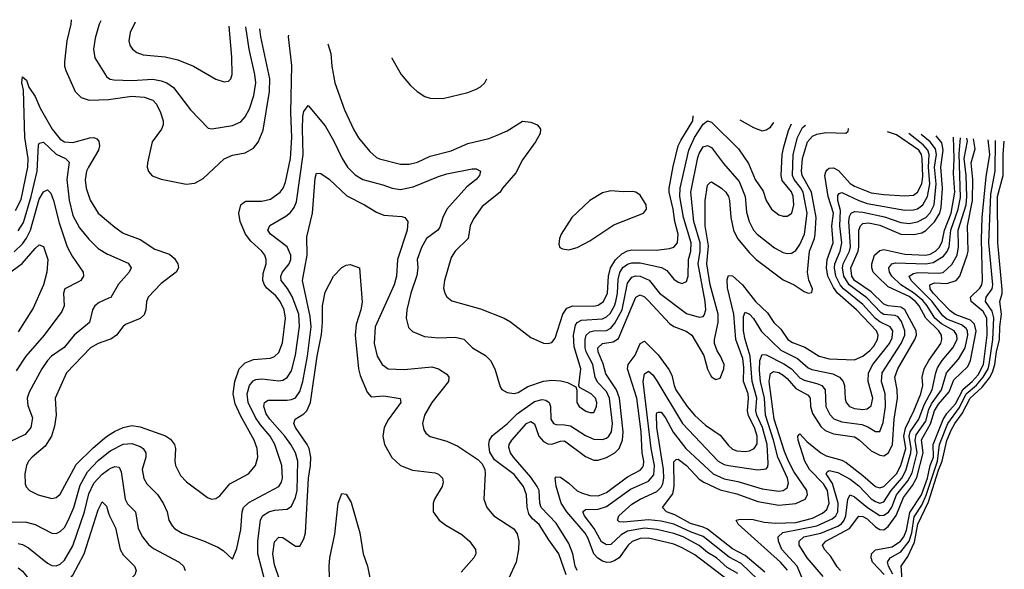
# Model space of a CAD drawing. Header units: inches. Extents: x 1308407 to 1441228, y 959628 to 1036311.
# Tile 360 of 656: x 1359577 to 1364263, y 1031536 to 1034151. Entities that reach past the tile are written whole.
import ezdxf

# ---------------------------------------------------------------- set-up
doc = ezdxf.new("R2010")
doc.units = ezdxf.units.IN
doc.header["$MEASUREMENT"] = 0
doc.layers.add('B3053', color=7, linetype='Continuous')
doc.layers.add('B3063', color=7, linetype='Continuous')

msp = doc.modelspace()

# ---------------------------------------------------------------- linework, layer by layer
at = {"layer": 'B3053', "color": 5}
for points, elevation in [([(1359822.4, 1034151), (1359820.5, 1034130), (1359801.1, 1034050), (1359789.5, 1033950), (1359789.5, 1033930), (1359795.9, 1033910), (1359841.5, 1033810), (1359870, 1033781), (1359907.6, 1033767.6), (1360000, 1033772)], 2720), ([(1359962.7, 1034145.2), (1359955.1, 1034130), (1359936.9, 1034063.1), (1359928.8, 1034010), (1359935.2, 1033970), (1359990, 1033880.2), (1360000, 1033873.5)], 2740), ([(1359557.7, 1033242.3), (1359584.2, 1033295.8), (1359616.1, 1033450), (1359616.9, 1033490), (1359601.6, 1033590), (1359595.2, 1033815.2), (1359587.3, 1033850), (1359590, 1033879.1), (1359610, 1033863), (1359620.2, 1033830), (1359650, 1033784.9), (1359674.7, 1033730), (1359730.9, 1033630), (1359770, 1033582.2), (1359790.1, 1033570.1), (1359830, 1033566.4), (1359910, 1033589.6), (1359930, 1033591.1), (1359944.6, 1033584.6), (1359953.5, 1033573.5), (1359956.3, 1033550), (1359952.4, 1033530), (1359904.4, 1033450), (1359895.6, 1033430), (1359888.6, 1033388.6), (1359892.8, 1033350), (1359912.7, 1033292.7), (1359950.9, 1033230.9), (1360000, 1033189.1)], 2680), ([(1359570, 1033146.7), (1359594.7, 1033185.3), (1359631.7, 1033310), (1359659.8, 1033430), (1359666.7, 1033553.3), (1359670, 1033564.2), (1359690, 1033567.8), (1359750, 1033511.4), (1359795.2, 1033490), (1359812.9, 1033472.9), (1359801.5, 1033390), (1359811.9, 1033291.9), (1359830, 1033218.5), (1359861.3, 1033161.3), (1359906.5, 1033106.5), (1359950, 1033063), (1359995.4, 1033035.4), (1360000, 1033033.3)], 2660), ([(1359550, 1033045.8), (1359590, 1033084.3), (1359610, 1033111.9), (1359628.4, 1033150), (1359670, 1033297.6), (1359690, 1033332.2), (1359710, 1033341.2), (1359725, 1033325), (1359738.3, 1033290), (1359764.2, 1033184.2), (1359803, 1033070), (1359826.4, 1033026.4), (1359879.7, 1032950), (1359881, 1032930), (1359867.6, 1032910), (1359857.1, 1032902.9), (1359791.2, 1032870), (1359785.5, 1032850), (1359789.4, 1032790), (1359778.2, 1032761.8), (1359693.9, 1032650), (1359605.8, 1032550), (1359559.7, 1032480.3)], 2640), ([(1359410, 1032860.8), (1359589.2, 1032990.8), (1359650, 1033062.3), (1359670, 1033079.6), (1359690, 1033072.2), (1359710.1, 1033010), (1359706, 1032950), (1359689.5, 1032890), (1359641.5, 1032778.5), (1359570, 1032665)], 2620), ([(1360000, 1032825.5), (1359954.4, 1032805.6), (1359934.2, 1032790), (1359924, 1032770), (1359908.5, 1032710), (1359836.6, 1032650), (1359788.2, 1032591.8), (1359728.9, 1032550), (1359709.6, 1032530), (1359683.1, 1032490), (1359621.6, 1032378.4), (1359612.3, 1032350), (1359616, 1032316), (1359637.2, 1032257.2), (1359630.1, 1032209.9), (1359602.5, 1032177.5), (1359530, 1032141.7)], 2660), ([(1360000, 1032627.5), (1359950, 1032609.9), (1359913.7, 1032590), (1359799.4, 1032470), (1359746.2, 1032350), (1359750.1, 1032269.9), (1359742.8, 1032217.2), (1359728.7, 1032170), (1359698.8, 1032121.2), (1359636.5, 1032070), (1359618.6, 1032050), (1359609.2, 1032030), (1359601.3, 1031990), (1359602.8, 1031942.8), (1359608.3, 1031928.3), (1359624.4, 1031910), (1359664.9, 1031890), (1359730, 1031872.4), (1359750, 1031876.9), (1359770, 1031892.6), (1359845.7, 1032034.3), (1359926, 1032114), (1359980.1, 1032159.9), (1360000, 1032173.4)], 2680), ([(1359502.1, 1031762.1), (1359610, 1031759.8), (1359650, 1031748.2), (1359730, 1031707), (1359750, 1031706.2), (1359770, 1031715.2), (1359790, 1031735.4), (1359810, 1031771), (1359834.2, 1031830), (1359864.4, 1031935.6), (1359899.7, 1032000.3), (1359950, 1032053.7), (1360000, 1032093.2)], 2660), ([(1359570, 1031658.1), (1359590, 1031654.4), (1359618.7, 1031638.7), (1359710, 1031564.3), (1359730, 1031554.3), (1359750, 1031552.6), (1359770, 1031560.9), (1359790, 1031579), (1359830, 1031647), (1359884.9, 1031810), (1359905.4, 1031894.6), (1359930, 1031945.2), (1359970, 1031988.8), (1360000, 1032010)], 2640), ([(1359570, 1031542.7), (1359590, 1031526.8), (1359670, 1031427.7), (1359690, 1031416.1), (1359710, 1031413.4), (1359730, 1031418.4), (1359770, 1031441.7), (1359810, 1031480.3), (1359830, 1031508.4), (1359883.2, 1031610), (1359950, 1031818), (1359970, 1031857), (1359990, 1031835.5), (1360000, 1031803.5)], 2620)]:
    msp.add_lwpolyline(points, dxfattribs=dict(at, elevation=elevation))
at = {"layer": 'B3063', "color": 5}
for points, elevation in [([(1360000, 1033873.5), (1360008.1, 1033868.1), (1360024.7, 1033864.7), (1360110, 1033861.3), (1360210, 1033867.4), (1360250, 1033860.3), (1360278, 1033850), (1360308.4, 1033828.4), (1360390, 1033722), (1360474.6, 1033634.6), (1360491.9, 1033631.8), (1360590, 1033647.8), (1360630, 1033665.4), (1360650.8, 1033689.2), (1360670, 1033727.4), (1360691.1, 1033790), (1360700.9, 1033850), (1360696.1, 1033890), (1360668.8, 1034010), (1360653.4, 1034116.7)], 2740), ([(1360000, 1033772), (1360010, 1033772.5), (1360110, 1033786.9), (1360170, 1033783.1), (1360210, 1033768.7), (1360228.8, 1033748.8), (1360247.2, 1033710), (1360259.8, 1033670), (1360259.8, 1033650), (1360252.1, 1033630), (1360207, 1033570), (1360185.2, 1033470), (1360183.9, 1033450), (1360189.2, 1033429.2), (1360207.8, 1033407.8), (1360250, 1033392.2), (1360370, 1033368.1), (1360410, 1033372.4), (1360450, 1033395.8), (1360550.4, 1033489.6), (1360590, 1033506.9), (1360650, 1033517.3), (1360690, 1033540.2), (1360712.3, 1033567.7), (1360735.4, 1033624.6), (1360765.2, 1033810), (1360767.6, 1033870), (1360724.2, 1034070), (1360720.5, 1034106.8)], 2720), ([(1360126, 1034138.5), (1360102, 1034090), (1360095.8, 1034050), (1360100.8, 1034030), (1360113.4, 1034010), (1360134.6, 1033994.6), (1360164.1, 1033984.1), (1360270, 1033974.1), (1360330, 1033960.2), (1360404.9, 1033930), (1360510, 1033867.4), (1360550, 1033855.3), (1360570, 1033858.4), (1360581.6, 1033870), (1360588.3, 1033890), (1360587.1, 1033972.9), (1360573.6, 1034120)], 2760), ([(1360000, 1032173.4), (1360027.8, 1032192.2), (1360070, 1032210.5), (1360110, 1032219.7), (1360150, 1032213.7), (1360270.5, 1032170.5), (1360295.4, 1032155.4), (1360313.7, 1032130), (1360318.5, 1032110), (1360315.2, 1032050), (1360318.8, 1032030), (1360341.8, 1031981.8), (1360371.4, 1031951.4), (1360470, 1031877.6), (1360490, 1031870.3), (1360510, 1031872), (1360530, 1031885.3), (1360576.9, 1031943.1), (1360665.4, 1031990), (1360698.9, 1032030), (1360709.9, 1032070), (1360706.7, 1032110), (1360692.5, 1032150), (1360627.2, 1032267.2), (1360602.5, 1032322.5), (1360593.7, 1032370), (1360600.3, 1032430), (1360621.5, 1032490), (1360650, 1032518.4), (1360690, 1032533.4), (1360770, 1032540.8), (1360790, 1032548.7), (1360810, 1032567.6), (1360827, 1032613), (1360842.1, 1032730), (1360836, 1032770), (1360817.3, 1032810), (1360796.4, 1032836.4), (1360753.6, 1032873.6), (1360741.3, 1032890), (1360734.3, 1032910), (1360736.2, 1032943.8), (1360749.4, 1032990), (1360750.5, 1033010), (1360744.1, 1033030), (1360729.2, 1033050), (1360677.1, 1033097.1), (1360651.8, 1033130), (1360625.6, 1033190), (1360620.1, 1033230), (1360629.2, 1033270), (1360640.2, 1033279.8), (1360653.2, 1033286.8), (1360730, 1033287.3), (1360770, 1033297.8), (1360816.5, 1033330), (1360831.2, 1033348.8), (1360841.9, 1033378.1), (1360865.6, 1033490), (1360872.6, 1033590), (1360866.8, 1033710), (1360872.5, 1033932.5), (1360856.9, 1034070), (1360857.9, 1034076.6)], 2680), ([(1361043.1, 1034036), (1361057, 1033990), (1361062, 1033930), (1361077.5, 1033850), (1361122.8, 1033722.8), (1361166.5, 1033626.5), (1361189.2, 1033589.2), (1361243.1, 1033523.1), (1361275.8, 1033495.8), (1361290, 1033488.7), (1361390, 1033463.9), (1361430, 1033462.8), (1361470, 1033473.6), (1361530, 1033501), (1361630, 1033526.5), (1361710, 1033561.5), (1361810, 1033586.2), (1361850, 1033600.9), (1361897.7, 1033622.3), (1361970, 1033668.9), (1362010, 1033662.8), (1362039.3, 1033650), (1362050, 1033639.3), (1362056, 1033630), (1362054, 1033610), (1362031.3, 1033570), (1361970, 1033484), (1361937.5, 1033422.5), (1361874.6, 1033350), (1361863.1, 1033330), (1361778.1, 1033261.9), (1361737.2, 1033202.8), (1361721.2, 1033170), (1361712, 1033110), (1361650.2, 1033050), (1361630, 1033019.6), (1361598.2, 1032910), (1361593.6, 1032873.6), (1361599.6, 1032850), (1361610, 1032832.7), (1361632.8, 1032812.8), (1361770, 1032774.8), (1361883, 1032730), (1361912.7, 1032712.7), (1362010, 1032638.9), (1362070, 1032612), (1362090, 1032610.3), (1362110, 1032614.9), (1362124.9, 1032635.1), (1362161.6, 1032750), (1362181.3, 1032778.7), (1362210, 1032789.3), (1362310, 1032787.9), (1362330, 1032792.5), (1362354.9, 1032810), (1362374.2, 1032850), (1362378.9, 1032930), (1362389.1, 1032970), (1362412.3, 1033007.7), (1362443, 1033037), (1362469.3, 1033050.7), (1362490, 1033055.7), (1362606, 1033054), (1362670, 1033062.1), (1362690.7, 1033069.3), (1362708.1, 1033090), (1362710.8, 1033130), (1362694.9, 1033190), (1362686.5, 1033250), (1362667.8, 1033330), (1362668, 1033350), (1362686.9, 1033453.1), (1362711.4, 1033550), (1362723.2, 1033576.8), (1362779.9, 1033670), (1362782.9, 1033692.8)], 2680), ([(1361348.7, 1033968.9), (1361348.7, 1033968.7), (1361392.7, 1033890), (1361437.1, 1033837.1), (1361468.4, 1033810), (1361505.7, 1033785.7), (1361530, 1033777.8), (1361590, 1033775.9), (1361710, 1033805.2), (1361750, 1033819.7), (1361770, 1033832.1), (1361790, 1033851.3), (1361800.6, 1033869.7)], 2720), ([(1360000, 1032093.2), (1360010, 1032101.1), (1360070, 1032130.9), (1360110, 1032134.5), (1360150, 1032120.4), (1360164.6, 1032110), (1360177.2, 1032090), (1360176.6, 1032070), (1360160.4, 1032010), (1360167.6, 1031967.6), (1360181.7, 1031941.7), (1360232.3, 1031892.3), (1360260.2, 1031850), (1360278.2, 1031810), (1360286.2, 1031770), (1360302.2, 1031742.2), (1360314, 1031730), (1360350, 1031707.9), (1360451.4, 1031671.4), (1360520.7, 1031640.7), (1360545.1, 1031625.1), (1360590, 1031584.7), (1360610, 1031634.8), (1360630, 1031724.9), (1360635.6, 1031810), (1360641.9, 1031830), (1360666.7, 1031853.3), (1360810, 1031929.3), (1360822.3, 1031950), (1360827.5, 1031970), (1360824.2, 1032030), (1360791.8, 1032130), (1360768.7, 1032170), (1360723, 1032223), (1360698.8, 1032258.8), (1360664.8, 1032330), (1360659.6, 1032370), (1360670, 1032410.2), (1360687.8, 1032432.2), (1360701.3, 1032438.7), (1360730, 1032442.7), (1360810, 1032432.6), (1360830, 1032436.4), (1360850, 1032448.1), (1360870, 1032480.8), (1360890, 1032554.6), (1360908.5, 1032691.5), (1360905.4, 1032750), (1360874.2, 1032834.2), (1360852.1, 1032872.1), (1360821.6, 1032910), (1360819.1, 1032930), (1360828.3, 1032950), (1360859.6, 1032990), (1360866.7, 1033010), (1360866.8, 1033030), (1360849.2, 1033070), (1360769.8, 1033130), (1360758.4, 1033150), (1360767.8, 1033172.2), (1360843.8, 1033216.2), (1360865.8, 1033234.2), (1360882.7, 1033257.3), (1360894.9, 1033285.1), (1360925.3, 1033510), (1360922.1, 1033630), (1360925.2, 1033690), (1360930, 1033714.9), (1360950, 1033743), (1361030, 1033646.5), (1361070, 1033576.9), (1361111.9, 1033490), (1361137.7, 1033450), (1361172.9, 1033412.9), (1361210.3, 1033390), (1361305.6, 1033365.6), (1361350, 1033348.9), (1361390, 1033342.7), (1361450, 1033355.3), (1361570, 1033405.6), (1361610, 1033417.2), (1361730, 1033442), (1361750, 1033442), (1361770, 1033430.6), (1361765.3, 1033410), (1361748.8, 1033390), (1361704.7, 1033355.3), (1361610.1, 1033250), (1361590.1, 1033210), (1361576.6, 1033163.4), (1361566.5, 1033150), (1361513.1, 1033110), (1361490, 1033067.3), (1361469.1, 1033010), (1361471.8, 1032970), (1361466.9, 1032933.1), (1361438.7, 1032850), (1361420.2, 1032770), (1361416.8, 1032730), (1361427.1, 1032687.1), (1361446.9, 1032666.9), (1361503.9, 1032643.9), (1361570, 1032637), (1361650, 1032640.1), (1361690.8, 1032630.8), (1361731.7, 1032590), (1361793.5, 1032553.5), (1361816.9, 1032530), (1361838.2, 1032490), (1361864.2, 1032404.2), (1361872, 1032392), (1361897, 1032377), (1361930, 1032371.6), (1361950, 1032377.2), (1361994.9, 1032405.1), (1362070, 1032430.6), (1362110, 1032435.9), (1362152.3, 1032432.3), (1362183.9, 1032423.9), (1362224.1, 1032404.1), (1362228.9, 1032388.9), (1362228.1, 1032330), (1362239.6, 1032310), (1362271, 1032289), (1362290, 1032281.5), (1362310, 1032282), (1362321.9, 1032310), (1362323.2, 1032330), (1362316.9, 1032350), (1362296.2, 1032370), (1362241.6, 1032401.6), (1362238, 1032410), (1362247.7, 1032490), (1362215, 1032595), (1362213.1, 1032650), (1362222.6, 1032697.4), (1362230, 1032710.6), (1362250, 1032721.3), (1362350, 1032727.7), (1362370, 1032737.1), (1362386.6, 1032753.4), (1362408.2, 1032790), (1362414.6, 1032810), (1362421.7, 1032850), (1362425, 1032915), (1362432.4, 1032947.6), (1362448.1, 1032971.9), (1362470, 1032987.3), (1362490, 1032994.3), (1362530, 1032994.7), (1362631.5, 1032971.5), (1362657.6, 1032957.6), (1362690, 1032916.2), (1362710, 1032901.7), (1362730, 1032896.3), (1362750, 1032905.3), (1362758.9, 1032930), (1362760.1, 1033010), (1362771.1, 1033050), (1362773.1, 1033090), (1362736, 1033210), (1362719.4, 1033310), (1362719.6, 1033350), (1362761.1, 1033530), (1362789.1, 1033590), (1362830, 1033654.4), (1362850, 1033669.6), (1362870, 1033664.1), (1362997.2, 1033537.2), (1363046, 1033466), (1363077.7, 1033390), (1363114.5, 1033334.5), (1363130.2, 1033290), (1363154.9, 1033250), (1363190, 1033222.8), (1363210, 1033215.5), (1363230, 1033215.8), (1363252.2, 1033230), (1363262, 1033270), (1363258.2, 1033310), (1363250, 1033332.4), (1363205.6, 1033385.6), (1363200.6, 1033410), (1363205.1, 1033510), (1363213.3, 1033546.7), (1363235.9, 1033624.1), (1363249.5, 1033654.8)], 2660), ([(1362177.6, 1031510), (1362143.1, 1031610), (1362095.6, 1031675.6), (1362050, 1031749.7), (1362016.7, 1031776.7), (1362000.3, 1031800.3), (1361991.4, 1031831.4), (1361989.4, 1031890), (1361974.5, 1031930), (1361930, 1031986.2), (1361836.6, 1032056.6), (1361813.7, 1032093.7), (1361809.8, 1032129.8), (1361813.3, 1032150), (1361826.8, 1032173.2), (1361899, 1032230), (1361945.1, 1032274.9), (1362026.4, 1032333.6), (1362063.5, 1032343.5), (1362080.7, 1032340.7), (1362096.8, 1032330), (1362103, 1032310), (1362105, 1032250), (1362117.3, 1032230), (1362130, 1032224.2), (1362170, 1032223.9), (1362198.5, 1032218.5), (1362270, 1032172.1), (1362310, 1032154.7), (1362350, 1032152.8), (1362370, 1032160.4), (1362381.2, 1032170), (1362393.1, 1032190), (1362398.9, 1032230), (1362384.5, 1032350), (1362370, 1032382), (1362326.8, 1032426.8), (1362315, 1032450), (1362305.2, 1032510), (1362273.6, 1032570), (1362268.4, 1032590), (1362267.5, 1032630), (1362273.4, 1032650), (1362290, 1032665.6), (1362310, 1032670.9), (1362370, 1032672.3), (1362390, 1032683.3), (1362410, 1032707.2), (1362443.5, 1032770), (1362470, 1032896.9), (1362490, 1032926.4), (1362510, 1032931.8), (1362530, 1032930.1), (1362572.2, 1032912.2), (1362621.5, 1032850), (1362750, 1032752.5), (1362810, 1032735.1), (1362830, 1032738.6), (1362835.2, 1032744.8), (1362842.6, 1032770), (1362839.5, 1032810), (1362805.4, 1032990), (1362815.1, 1033050), (1362815.1, 1033090), (1362785.9, 1033190), (1362770.9, 1033330), (1362804.6, 1033495.4), (1362810, 1033513.6), (1362830, 1033545.5), (1362850, 1033552.4), (1362870, 1033543.3), (1362926.4, 1033466.4), (1363001.2, 1033381.2), (1363029.7, 1033310), (1363035.4, 1033235.4), (1363048, 1033190), (1363068.8, 1033150), (1363086.3, 1033130), (1363170, 1033065.7), (1363210, 1033043.5), (1363230, 1033038.6), (1363250, 1033040.6), (1363270, 1033053.5), (1363290, 1033081.7), (1363312, 1033130), (1363323.9, 1033230), (1363305, 1033330), (1363293, 1033353), (1363262.7, 1033390), (1363254.6, 1033410), (1363258.8, 1033510), (1363278.3, 1033590), (1363302, 1033638), (1363316.6, 1033649.4)], 2640), ([(1362230.3, 1031530), (1362220.1, 1031550), (1362209.1, 1031610), (1362190, 1031658.4), (1362130, 1031756.1), (1362059.2, 1031830), (1362052.1, 1031850), (1362049.4, 1031910), (1362039.8, 1031930), (1362010, 1031974.5), (1361926.4, 1032070), (1361913.3, 1032090), (1361905, 1032115), (1361905.7, 1032130), (1361918.6, 1032150), (1361989.4, 1032230), (1362010, 1032239.3), (1362027.7, 1032227.7), (1362047.5, 1032170), (1362070, 1032144.3), (1362090, 1032133.5), (1362110, 1032131.6), (1362150, 1032146), (1362170, 1032146.9), (1362270, 1032073), (1362310, 1032055.1), (1362330, 1032054.9), (1362370, 1032067.4), (1362410, 1032089.6), (1362430, 1032110.1), (1362445.6, 1032150), (1362449.7, 1032190), (1362431.7, 1032350), (1362417.5, 1032390), (1362365.8, 1032465.8), (1362353.1, 1032513.2), (1362330.3, 1032570), (1362329.2, 1032590), (1362350, 1032609.6), (1362401.9, 1032618.1), (1362426.7, 1032633.3), (1362509.5, 1032830.5), (1362530, 1032841.7), (1362550, 1032832.5), (1362570, 1032813.5), (1362670, 1032704.8), (1362690.7, 1032690.7), (1362749.2, 1032669.2), (1362775.8, 1032650), (1362833.3, 1032553.3), (1362850, 1032488.5), (1362862.5, 1032462.5), (1362870, 1032451.4), (1362890, 1032438.6), (1362910, 1032444.9), (1362928.2, 1032490), (1362929.3, 1032510), (1362912.4, 1032550), (1362895.8, 1032575.8), (1362883.6, 1032610), (1362883.4, 1032630), (1362900.7, 1032710), (1362901, 1032750), (1362862.8, 1032890), (1362846.7, 1032990), (1362854.5, 1033074.5), (1362839.7, 1033170), (1362839.4, 1033290), (1362850, 1033363.1), (1362863.2, 1033376.8), (1362870, 1033380.2), (1362916.8, 1033350), (1362937.7, 1033330), (1362949.5, 1033310), (1362955.1, 1033290), (1362961.1, 1033210), (1362973.8, 1033150), (1362993.1, 1033110), (1363050, 1033041.5), (1363082.6, 1033010), (1363210, 1032913.2), (1363262.3, 1032890), (1363310, 1032857.3), (1363330, 1032849.2), (1363347.5, 1032852.5), (1363350.5, 1032870), (1363332.2, 1032912.2), (1363326.3, 1032950), (1363336.2, 1033050), (1363359.6, 1033110), (1363363.1, 1033130), (1363367.8, 1033210), (1363345.3, 1033330), (1363301.2, 1033410), (1363298.1, 1033430), (1363302.5, 1033490), (1363326.6, 1033570), (1363350, 1033597.3), (1363370, 1033606.1), (1363414.3, 1033614.3), (1363508.9, 1033611.1), (1363519.1, 1033620.9), (1363521.8, 1033630), (1363520.9, 1033632.8)], 2620), ([(1363003.7, 1033674.8), (1363070, 1033637.4), (1363110, 1033622.2), (1363130, 1033627.1), (1363150, 1033640.2), (1363166.1, 1033661.6)], 2680), ([(1362950, 1031482.1), (1362790, 1031604.5), (1362730, 1031637.6), (1362690, 1031655.1), (1362570, 1031683.6), (1362530, 1031681.8), (1362492.1, 1031667.9), (1362472.7, 1031650), (1362430, 1031590.9), (1362410, 1031577), (1362390, 1031569.6), (1362371.3, 1031568.7), (1362350, 1031574.4), (1362328.1, 1031588.1), (1362310, 1031609), (1362281.8, 1031681.8), (1362267.4, 1031707.4), (1362180.6, 1031810), (1362153.8, 1031850), (1362130, 1031931.1), (1362125.4, 1031970), (1362130, 1031976.1), (1362150, 1031974.3), (1362190, 1031946.4), (1362229.4, 1031909.4), (1362250, 1031899), (1362290, 1031886.8), (1362330, 1031884.7), (1362370, 1031900.9), (1362470, 1031975.5), (1362530, 1032006.9), (1362540.5, 1032019.5), (1362546.4, 1032030), (1362546.8, 1032050), (1362539.3, 1032090), (1362534, 1032190), (1362514.2, 1032350), (1362469.6, 1032490), (1362473.2, 1032510), (1362506, 1032554), (1362530, 1032610.2), (1362550, 1032621.9), (1362616.3, 1032556.3), (1362666.8, 1032486.8), (1362680.2, 1032460.2), (1362691.2, 1032410), (1362700.1, 1032390), (1362753.1, 1032310), (1362790, 1032267), (1362841.3, 1032221.3), (1362910, 1032174), (1362950, 1032124.2), (1362970, 1032106.7), (1362990, 1032099.2), (1363030, 1032097.1), (1363050, 1032099.7), (1363072.5, 1032110), (1363086.6, 1032133.4), (1363086.4, 1032170), (1363074.5, 1032210), (1363046, 1032266), (1363040, 1032290), (1363045.5, 1032350), (1363043.2, 1032370), (1363021.6, 1032430), (1363023.3, 1032496.7), (1363018.7, 1032538.7), (1362984.7, 1032630), (1362976.3, 1032750), (1362944.8, 1032875.2), (1362944.5, 1032915.5), (1362950, 1032933.8), (1362970, 1032932), (1363017.7, 1032890), (1363078.7, 1032810), (1363135.9, 1032755.9), (1363165.4, 1032710), (1363199.1, 1032679.1), (1363233.1, 1032630), (1363255.3, 1032615.3), (1363312.8, 1032592.8), (1363381.5, 1032550), (1363430, 1032537.1), (1363550, 1032532.2), (1363590, 1032550.5), (1363623.2, 1032576.8), (1363642, 1032598), (1363659.6, 1032630), (1363662.4, 1032650), (1363654.8, 1032670), (1363558.9, 1032770), (1363469.8, 1032849.8), (1363450, 1032876.6), (1363423.4, 1032930), (1363416.4, 1032970), (1363419.6, 1033010), (1363449, 1033090), (1363442.6, 1033170), (1363449.6, 1033230), (1363424.7, 1033310), (1363408, 1033410), (1363412.9, 1033427.1), (1363422.1, 1033437.9), (1363430, 1033443.8), (1363450, 1033445.7), (1363474.2, 1033434.2), (1363530, 1033371.7), (1363550, 1033358.9), (1363630, 1033327.8), (1363690, 1033318.7), (1363790, 1033312.5), (1363830, 1033316.7), (1363850, 1033331.1), (1363870, 1033370), (1363875.1, 1033404.9), (1363872.6, 1033490), (1363869.6, 1033510), (1363856, 1033530), (1363750, 1033602.9), (1363707.3, 1033617.6)], 2580), ([(1362995.1, 1031515.1), (1362944, 1031544), (1362892.8, 1031590), (1362850, 1031615.2), (1362810, 1031648.4), (1362734.5, 1031690), (1362690, 1031706.9), (1362610, 1031724.5), (1362550, 1031731.1), (1362470, 1031716.5), (1362440.1, 1031699.9), (1362390, 1031653.8), (1362370, 1031651.5), (1362346.4, 1031666.4), (1362310.7, 1031730.7), (1362264.4, 1031790), (1362257.1, 1031810), (1362270, 1031820.9), (1362330, 1031821.5), (1362370, 1031834.2), (1362483.6, 1031916.4), (1362570, 1031955.2), (1362594.4, 1031985.6), (1362598.3, 1032030), (1362581.6, 1032110), (1362544, 1032430), (1362550, 1032465.3), (1362570, 1032477.8), (1362590, 1032460.5), (1362610, 1032432.1), (1362731.3, 1032230), (1362901, 1032050), (1362930, 1032034.6), (1362950, 1032030.1), (1363090, 1032009.6), (1363130, 1032014.2), (1363136.7, 1032023.3), (1363139.4, 1032040.6), (1363133.7, 1032130), (1363111.5, 1032210), (1363085.1, 1032270), (1363081, 1032290), (1363085.5, 1032350), (1363063.1, 1032430), (1363054.1, 1032550), (1363029, 1032630), (1363021.7, 1032670), (1363022, 1032738), (1363030, 1032759.3), (1363050, 1032749.5), (1363070, 1032728.4), (1363106.8, 1032666.8), (1363198.8, 1032578.8), (1363278.9, 1032538.9), (1363330, 1032495.2), (1363346.4, 1032486.4), (1363446.2, 1032466.2), (1363477.8, 1032450), (1363495.3, 1032430), (1363503.1, 1032410), (1363506.2, 1032346.2), (1363510.1, 1032330), (1363526.8, 1032310), (1363550, 1032300.5), (1363590, 1032296.6), (1363610, 1032299.9), (1363630, 1032314.2), (1363637.2, 1032350), (1363615.7, 1032430), (1363616.2, 1032470), (1363637.6, 1032510), (1363716.5, 1032610), (1363730, 1032636.5), (1363733, 1032670), (1363719.9, 1032690), (1363670, 1032713.9), (1363649.2, 1032729.2), (1363590, 1032795.1), (1363498.1, 1032870), (1363481.2, 1032890), (1363461.4, 1032930), (1363454.3, 1032970), (1363456.8, 1032990), (1363481.3, 1033050), (1363489.6, 1033090), (1363480.7, 1033170), (1363483.5, 1033243.5), (1363470.6, 1033290), (1363470, 1033313.7), (1363476.2, 1033323.8), (1363490, 1033329), (1363570, 1033290.3), (1363610, 1033276.3), (1363790, 1033245.4), (1363830, 1033245.9), (1363849.1, 1033250.9), (1363875, 1033270), (1363897.6, 1033310), (1363908.5, 1033370), (1363901.8, 1033450), (1363904.7, 1033510), (1363899.2, 1033530), (1363876, 1033556), (1363807.9, 1033609.4)], 2560), ([(1363088.2, 1031488.2), (1363010, 1031562.9), (1362953.1, 1031593.1), (1362830, 1031692.6), (1362770, 1031714.1), (1362690, 1031751.2), (1362630, 1031764.5), (1362570, 1031771.3), (1362450, 1031759.9), (1362430, 1031762.4), (1362421.5, 1031770), (1362428.6, 1031790), (1362490, 1031845), (1362529.7, 1031870.3), (1362610, 1031906.6), (1362630, 1031927.1), (1362637.1, 1031942.9), (1362642.4, 1031970), (1362641, 1032010), (1362609.5, 1032210.5), (1362608.3, 1032271.7), (1362610, 1032280.3), (1362617, 1032283), (1362630, 1032283.5), (1362650, 1032256.4), (1362687.7, 1032187.7), (1362746.7, 1032110), (1362877.2, 1031990), (1362930, 1031966.9), (1362994, 1031953.9), (1363110, 1031918.4), (1363190, 1031908.3), (1363210, 1031911.4), (1363230, 1031924.1), (1363235.1, 1031944.9), (1363230.8, 1031970), (1363185.4, 1032070), (1363165.2, 1032150), (1363126, 1032270), (1363121, 1032350), (1363101.9, 1032430), (1363098.4, 1032481.6), (1363099.6, 1032530), (1363110, 1032557.4), (1363130, 1032555.9), (1363213.9, 1032513.9), (1363249.7, 1032489.7), (1363290, 1032447.4), (1363310, 1032435.2), (1363370, 1032420.6), (1363393.9, 1032410), (1363410.9, 1032390), (1363413.3, 1032310), (1363432, 1032272), (1363451, 1032251), (1363490, 1032237), (1363584.8, 1032224.8), (1363613.8, 1032213.8), (1363650, 1032192.2), (1363670, 1032191.2), (1363686.2, 1032233.8), (1363697.6, 1032310), (1363695.6, 1032370), (1363679.2, 1032430), (1363681.3, 1032470), (1363772.7, 1032610), (1363788.9, 1032650), (1363789.7, 1032670), (1363774.4, 1032714.4), (1363757.3, 1032737.3), (1363743.9, 1032743.9), (1363690, 1032748), (1363676.4, 1032756.4), (1363608.3, 1032828.3), (1363524.9, 1032890), (1363499.2, 1032930), (1363492.3, 1032970), (1363496.6, 1032990), (1363525.6, 1033050), (1363530.4, 1033070), (1363522.6, 1033190), (1363526.1, 1033213.9), (1363534.3, 1033230), (1363550, 1033237.9), (1363590, 1033235.2), (1363692.7, 1033212.7), (1363770, 1033185.8), (1363810, 1033181.7), (1363850, 1033189.5), (1363890, 1033209.1), (1363910, 1033231.5), (1363928.4, 1033270), (1363939.3, 1033370), (1363930.8, 1033450), (1363940.1, 1033510), (1363936.2, 1033536.2), (1363909.9, 1033569.9), (1363867.2, 1033604.6)], 2540), ([(1363122.8, 1031522.8), (1363030, 1031601.2), (1362970, 1031633.5), (1362850, 1031726.4), (1362830, 1031737), (1362770, 1031754.4), (1362695.3, 1031795.3), (1362655.5, 1031810), (1362635.5, 1031830), (1362685.8, 1031894.2), (1362691.6, 1031930), (1362690, 1032047.3), (1362701.9, 1032058.1), (1362710, 1032059.5), (1362750, 1032030.1), (1362810, 1031965.4), (1362833.1, 1031950), (1362910, 1031914.1), (1362990, 1031894.9), (1363090, 1031857.9), (1363190, 1031841), (1363270, 1031849), (1363315.4, 1031870), (1363326.1, 1031890), (1363323.5, 1031910), (1363261.7, 1032001.7), (1363235.9, 1032050), (1363216.2, 1032096.2), (1363167.7, 1032250), (1363143.3, 1032430), (1363150, 1032467.3), (1363163.7, 1032476.3), (1363190, 1032471.5), (1363210, 1032460.1), (1363230, 1032443.2), (1363270, 1032396.1), (1363330, 1032363.9), (1363339.2, 1032350), (1363341.1, 1032310), (1363350, 1032276.8), (1363390, 1032216), (1363410, 1032196.7), (1363450, 1032180.1), (1363550, 1032165.5), (1363572.4, 1032152.4), (1363630, 1032099.7), (1363670, 1032079.4), (1363690, 1032076), (1363712, 1032090), (1363730.2, 1032130), (1363738.1, 1032250), (1363754.4, 1032350), (1363753.8, 1032390), (1363742.6, 1032450), (1363756.3, 1032490), (1363837.8, 1032630), (1363845.5, 1032650), (1363843.6, 1032670), (1363789.4, 1032770), (1363770, 1032783.6), (1363710, 1032789.3), (1363690, 1032797.3), (1363630, 1032856.6), (1363550.2, 1032910), (1363537.8, 1032930), (1363531.8, 1032970), (1363566.8, 1033050), (1363571.1, 1033070), (1363570.4, 1033149.6), (1363578.1, 1033170), (1363590, 1033180.8), (1363616.3, 1033183.7), (1363670, 1033172.8), (1363770, 1033130.8), (1363831.9, 1033128.1), (1363870, 1033136.5), (1363890, 1033147.2), (1363930, 1033188.5), (1363955.8, 1033230), (1363962, 1033258), (1363968.2, 1033350), (1363960.4, 1033450), (1363972.5, 1033530), (1363965, 1033565), (1363939.2, 1033598.7)], 2520), ([(1363231.4, 1031531.4), (1363197.8, 1031570), (1362996.5, 1031750), (1362986, 1031770), (1363005.6, 1031774.4), (1363067.1, 1031772.9), (1363120.6, 1031760.6), (1363175.6, 1031755.6), (1363270, 1031758.3), (1363350, 1031779.5), (1363397.2, 1031802.8), (1363419, 1031821), (1363430, 1031850), (1363421.2, 1031910), (1363401.7, 1031941.7), (1363336.5, 1032010), (1363313.2, 1032050), (1363282.1, 1032150), (1363281, 1032170), (1363290, 1032180.2), (1363323.5, 1032143.5), (1363389.2, 1032089.2), (1363415.3, 1032075.3), (1363490, 1032055.1), (1363510, 1032044.6), (1363590, 1031982.7), (1363650, 1031929.3), (1363670, 1031923.9), (1363690, 1031930.1), (1363749.5, 1031990), (1363770.8, 1032029.2), (1363793.7, 1032110), (1363785.3, 1032170), (1363792.1, 1032207.9), (1363833.1, 1032290), (1363866.4, 1032370), (1363874.4, 1032410), (1363872.2, 1032450), (1363881.9, 1032490), (1363904.5, 1032530), (1363960.7, 1032610), (1363965.8, 1032630), (1363963.8, 1032650), (1363951.2, 1032670), (1363889.8, 1032730), (1363858.4, 1032790), (1363841, 1032810), (1363810, 1032833.1), (1363710, 1032880.2), (1363657.5, 1032930), (1363639.4, 1032950), (1363632.3, 1032970), (1363632.2, 1032990), (1363645.8, 1033030), (1363670, 1033053.5), (1363690, 1033058.1), (1363790, 1033034.8), (1363890, 1033031.3), (1363910, 1033035.8), (1363936, 1033050), (1363952.9, 1033067.1), (1363966.4, 1033093.6), (1363977.6, 1033150), (1364009.9, 1033230), (1364026.8, 1033330), (1364021, 1033419), (1364024.3, 1033490), (1364021.1, 1033592.1)], 2480), ([(1363310, 1031470.8), (1363276.4, 1031550), (1363204.2, 1031630), (1363187.9, 1031670), (1363186.4, 1031690), (1363209.5, 1031710.5), (1363370, 1031742.4), (1363444.4, 1031775.6), (1363460.8, 1031790), (1363470.4, 1031810), (1363472.4, 1031850), (1363444.5, 1031944.5), (1363415.3, 1031990), (1363420, 1032000), (1363430, 1032006.7), (1363470, 1031996.4), (1363530, 1031964.6), (1363570, 1031932.2), (1363630, 1031870.4), (1363650, 1031858.2), (1363670, 1031850.4), (1363690, 1031857.6), (1363724.4, 1031910), (1363774.6, 1031970), (1363794.7, 1032005.3), (1363818.5, 1032090), (1363819.9, 1032110), (1363810.4, 1032170), (1363814.9, 1032190), (1363856.2, 1032250), (1363881.5, 1032318.5), (1363920.3, 1032390), (1363936.4, 1032470), (1363945.5, 1032494.5), (1363967.7, 1032530), (1364018.3, 1032590), (1364038.6, 1032630), (1364037.6, 1032650), (1364023.9, 1032670), (1363964.4, 1032704.4), (1363931.8, 1032730), (1363895.7, 1032790), (1363875.1, 1032815.1), (1363831.5, 1032851.5), (1363771.2, 1032890), (1363727.2, 1032930), (1363716, 1032950), (1363713.8, 1032970), (1363727.5, 1032990), (1363745.7, 1032994.3), (1363890, 1032990), (1363924.6, 1032995.4), (1363974, 1033026), (1363991.4, 1033048.6), (1364000, 1033070), (1364008.4, 1033150), (1364043.1, 1033250), (1364055.1, 1033304.9), (1364047.3, 1033512.7), (1364054, 1033589.4)], 2460), ([(1363401.4, 1031501.4), (1363324.3, 1031590), (1363286.2, 1031650), (1363286.3, 1031670), (1363309.6, 1031690.4), (1363390, 1031707.2), (1363470, 1031740.4), (1363488, 1031752), (1363501.5, 1031770), (1363508.6, 1031790), (1363518.3, 1031870), (1363529.9, 1031890.1), (1363550, 1031880.9), (1363611.1, 1031830), (1363670, 1031791.5), (1363690, 1031793.9), (1363711.7, 1031808.3), (1363727.9, 1031832.1), (1363750, 1031890), (1363803.8, 1031956.2), (1363824.8, 1031995.2), (1363847.7, 1032090), (1363839.2, 1032150), (1363843.9, 1032176.1), (1363890, 1032241.4), (1363903.9, 1032296.1), (1363916.4, 1032323.6), (1363964.7, 1032390), (1363988, 1032470), (1364044.6, 1032535.4), (1364076.2, 1032590), (1364090, 1032650), (1364088, 1032670), (1364081.1, 1032681.1), (1364059, 1032699), (1363990, 1032726.4), (1363970, 1032741.1), (1363919.8, 1032810), (1363819, 1032910), (1363809.9, 1032930), (1363830, 1032943.4), (1363851.2, 1032948.8), (1363950, 1032944.9), (1363971.3, 1032948.7), (1364013.5, 1032986.5), (1364038.6, 1033030), (1364045.3, 1033070), (1364043.8, 1033150), (1364081.1, 1033270), (1364085, 1033310), (1364081.7, 1033410), (1364072.4, 1033490), (1364087, 1033573), (1364084.6, 1033586.9)], 2440), ([(1363483.4, 1031530), (1363467.2, 1031547.2), (1363437.2, 1031597.2), (1363407, 1031630), (1363398.2, 1031650), (1363413, 1031670), (1363526.6, 1031730), (1363570, 1031789.1), (1363590, 1031787.6), (1363610, 1031776.6), (1363650, 1031737.8), (1363670, 1031724.9), (1363690, 1031723.9), (1363710, 1031738.7), (1363748, 1031792), (1363783.1, 1031876.9), (1363825.6, 1031934.4), (1363846.6, 1031973.4), (1363876.1, 1032090), (1363868.8, 1032151.2), (1363911.6, 1032228.4), (1363930.4, 1032290), (1363950, 1032321.4), (1364000.5, 1032379.5), (1364022.9, 1032437.1), (1364090, 1032500.9), (1364102.7, 1032530), (1364129.5, 1032669.5), (1364121.7, 1032701.7), (1364101.5, 1032721.5), (1364029, 1032749), (1364005.1, 1032765.1), (1363924.9, 1032850), (1363909.9, 1032870), (1363908, 1032890), (1363930, 1032899.4), (1363990, 1032895.7), (1364033.8, 1032910), (1364052, 1032930), (1364086.5, 1033030), (1364090.7, 1033050), (1364087.3, 1033170), (1364112.1, 1033290), (1364113.4, 1033390), (1364104.4, 1033470), (1364123.7, 1033536.3), (1364116.8, 1033584.3)], 2420), ([(1363691.4, 1031511.4), (1363635.3, 1031570), (1363629.1, 1031590.9), (1363630.9, 1031610), (1363650, 1031628.7), (1363730, 1031643.2), (1363769.4, 1031670), (1363785.5, 1031690), (1363797.6, 1031722.4), (1363813.7, 1031806.3), (1363868.4, 1031890), (1363897, 1031970), (1363910.5, 1032029.5), (1363925.8, 1032070), (1363924.5, 1032130), (1363971.3, 1032248.7), (1363990, 1032277.6), (1364030, 1032322.9), (1364066.9, 1032393.1), (1364110.4, 1032430), (1364138.6, 1032461.4), (1364163.2, 1032510), (1364182, 1032650), (1364180.4, 1032730), (1364161.9, 1032761.9), (1364105.3, 1032810), (1364102.4, 1032830), (1364145.9, 1032874.1), (1364155.8, 1032890), (1364158.6, 1032910), (1364154.4, 1033105.6), (1364158.2, 1033210), (1364177.1, 1033402.9), (1364193.3, 1033510), (1364186.5, 1033578.6)], 2380), ([(1363732.1, 1031512.1), (1363711.7, 1031550), (1363707.5, 1031570), (1363719.9, 1031590), (1363770, 1031619.2), (1363810, 1031670.1), (1363822.2, 1031710), (1363834.5, 1031785.5), (1363870, 1031840.6), (1363891, 1031889), (1363944.2, 1032050), (1363954.5, 1032130), (1363993.5, 1032230), (1364050, 1032305.9), (1364080.9, 1032370), (1364130, 1032412.4), (1364162.2, 1032450), (1364185.4, 1032490), (1364190.8, 1032510), (1364207.8, 1032630), (1364212.3, 1032732.3), (1364204.5, 1032764.5), (1364173.5, 1032810), (1364176.3, 1032830), (1364205.6, 1032870), (1364207.9, 1032890), (1364188.9, 1033090), (1364198.5, 1033321.5), (1364219.2, 1033430), (1364220.9, 1033575.8)], 2360), ([(1363786.6, 1031366.6), (1363771.3, 1031550), (1363803, 1031597), (1363835.1, 1031664.9), (1363851, 1031750), (1363902.8, 1031857.2), (1363950, 1032007.2), (1363967.9, 1032050), (1363990, 1032149.1), (1364010, 1032197.9), (1364027, 1032230), (1364062.4, 1032277.6), (1364100.3, 1032350), (1364157.5, 1032402.5), (1364192.7, 1032447.3), (1364206.6, 1032473.4), (1364218.3, 1032510), (1364226.3, 1032570), (1364240.6, 1032630), (1364241.5, 1032690), (1364248.9, 1032750), (1364241.6, 1032810), (1364252.3, 1032847.7), (1364253.2, 1032866.8), (1364231.5, 1033088.5), (1364230.2, 1033310), (1364257.5, 1033410), (1364256.7, 1033510), (1364262.9, 1033572.4)], 2340), ([(1360763.2, 1031410), (1360711, 1031610), (1360710.6, 1031669.4), (1360723.2, 1031770), (1360733.3, 1031790), (1360763.1, 1031810), (1360790, 1031817.7), (1360850, 1031822.4), (1360870, 1031836), (1360890, 1031878.2), (1360897.4, 1031910), (1360900.8, 1032050), (1360889.1, 1032090), (1360868, 1032130), (1360838.5, 1032170), (1360767.1, 1032250), (1360750, 1032276.2), (1360738.7, 1032310), (1360742.4, 1032330), (1360759.2, 1032340.8), (1360850, 1032340.9), (1360870, 1032343.1), (1360888.8, 1032351.2), (1360910, 1032382), (1360924.9, 1032430), (1360945.9, 1032550), (1360963.6, 1032690), (1360959, 1032739), (1360923.6, 1032910), (1360945.6, 1033030), (1360942.8, 1033117.2), (1360969.9, 1033230.1), (1360983.5, 1033396.5), (1360990, 1033420.4), (1361010, 1033419), (1361050, 1033392.9), (1361133.1, 1033313.1), (1361218, 1033270), (1361274.6, 1033234.6), (1361310, 1033221.3), (1361395.3, 1033215.3), (1361410.4, 1033210), (1361424.2, 1033190), (1361421.2, 1033150), (1361374.3, 1033010), (1361369.5, 1032930), (1361358.9, 1032890), (1361269.1, 1032690), (1361264.7, 1032610), (1361278.9, 1032550), (1361301.6, 1032510), (1361330, 1032490.2), (1361407.3, 1032487.3), (1361538.7, 1032498.7), (1361570, 1032490.2), (1361610, 1032463.7), (1361619.1, 1032450), (1361617.5, 1032430), (1361538.4, 1032330), (1361504.1, 1032270), (1361494.4, 1032230), (1361500, 1032200), (1361510, 1032183.1), (1361530, 1032167.8), (1361610, 1032146), (1361661.6, 1032121.6), (1361758, 1032058), (1361777.8, 1032037.8), (1361790.2, 1032010.2), (1361792.4, 1031992.4), (1361786.5, 1031870), (1361799.6, 1031830), (1361834, 1031790), (1361928.2, 1031728.2), (1361944.8, 1031704.8), (1361952.7, 1031670), (1361951.3, 1031630), (1361940.2, 1031570), (1361903.9, 1031490)], 2640), ([(1360000, 1033189.1), (1360030, 1033163.5), (1360070, 1033135.8), (1360150, 1033105), (1360219.6, 1033059.6), (1360290, 1033034.8), (1360314.4, 1033014.4), (1360330.2, 1032990), (1360333.4, 1032970), (1360321.5, 1032950), (1360250, 1032896.5), (1360188.9, 1032831.1), (1360181.1, 1032810), (1360178, 1032770), (1360170, 1032746.2), (1360150.6, 1032729.4), (1360079.8, 1032700.2), (1360067.2, 1032690), (1360037.1, 1032650), (1360010, 1032631.1), (1360000, 1032627.5)], 2680), ([(1360000, 1033033.3), (1360092.5, 1032992.5), (1360106.9, 1032970), (1360098.2, 1032950), (1360047.5, 1032892.5), (1360010.1, 1032829.9), (1360000, 1032825.5)], 2660), ([(1360812.2, 1031492.2), (1360790, 1031556.4), (1360781.3, 1031610), (1360790, 1031667), (1360810, 1031689.2), (1360830, 1031687.7), (1360890, 1031645.2), (1360910, 1031646), (1360930, 1031681.5), (1360936.4, 1031710), (1360950.8, 1031969.2), (1360961.5, 1032030), (1360962.8, 1032070), (1360954.4, 1032110), (1360945.4, 1032130), (1360888.8, 1032210), (1360881.3, 1032230), (1360887.7, 1032250), (1360930, 1032275), (1360943.9, 1032290), (1360960.3, 1032330), (1360992.5, 1032550), (1361013.3, 1032653.3), (1361018.8, 1032710), (1361017.9, 1032790), (1361030, 1032854), (1361069.8, 1032930.2), (1361110, 1032972.4), (1361130, 1032982.4), (1361150, 1032986), (1361194, 1032970), (1361206.4, 1032806.4), (1361200.1, 1032770), (1361178.7, 1032701.3), (1361173, 1032650), (1361189.4, 1032490), (1361197.4, 1032457.4), (1361230, 1032378), (1361250, 1032356.9), (1361310, 1032361.5), (1361388.4, 1032348.4), (1361390.2, 1032330), (1361330, 1032246.8), (1361310.8, 1032210), (1361305.3, 1032170), (1361312.5, 1032130), (1361347.6, 1032067.6), (1361390, 1032029.3), (1361447, 1032007), (1361554.1, 1031994.1), (1361570, 1031987.8), (1361588.9, 1031970), (1361592.3, 1031950), (1361588, 1031930), (1361551.4, 1031870), (1361544.7, 1031850), (1361545.2, 1031810), (1361573.1, 1031770), (1361605.5, 1031745.5), (1361680.7, 1031700.7), (1361717.3, 1031670), (1361745.8, 1031630), (1361747.9, 1031610), (1361737.7, 1031590), (1361677.5, 1031522.5)], 2620), ([(1360000, 1032010), (1360010, 1032017.1), (1360030, 1032024.8), (1360050, 1032021.3), (1360059.2, 1031999.2), (1360078.8, 1031870), (1360090, 1031846.8), (1360128.5, 1031808.5), (1360141.5, 1031730), (1360161.4, 1031690), (1360190, 1031653.2), (1360214.3, 1031634.3), (1360335.2, 1031570), (1360356.1, 1031550), (1360364.4, 1031530)], 2640), ([(1361053.1, 1031446.9), (1361049.4, 1031550), (1361052.9, 1031590), (1361076.4, 1031703.6), (1361093.1, 1031850), (1361110, 1031896.3), (1361130, 1031893), (1361153.9, 1031853.9), (1361195, 1031710), (1361211.6, 1031610), (1361232.8, 1031550), (1361268.2, 1031370)], 2580), ([(1360000, 1031803.5), (1360004.2, 1031790), (1360032.4, 1031732.4), (1360055.7, 1031630), (1360070, 1031605.4), (1360122.9, 1031550), (1360131.3, 1031530), (1360124.7, 1031510), (1360086, 1031470), (1360069.6, 1031430.4), (1360070.1, 1031410), (1360084.1, 1031350), (1360082, 1031310), (1360070.1, 1031289.9), (1360025.1, 1031254.9), (1360006.3, 1031233.7), (1360000, 1031224)], 2620)]:
    msp.add_lwpolyline(points, dxfattribs=dict(at, elevation=elevation))
at = {"layer": 'B3063', "color": 5, "elevation": 2720}
msp.add_lwpolyline([(1362390, 1033336.9), (1362350, 1033326.6), (1362290, 1033291.3), (1362204.2, 1033210), (1362153.4, 1033130), (1362145.3, 1033110), (1362142.3, 1033082.3), (1362147.7, 1033067.7), (1362159.9, 1033059.9), (1362190, 1033056.5), (1362230, 1033067.5), (1362290, 1033099.3), (1362404.8, 1033175.2), (1362546.3, 1033230), (1362560.3, 1033250), (1362558.6, 1033270), (1362530, 1033315.8), (1362510, 1033329.7), (1362492.9, 1033332.9), (1362450, 1033331.3)], close=True, dxfattribs=at)

doc.saveas('drawing.dxf')
